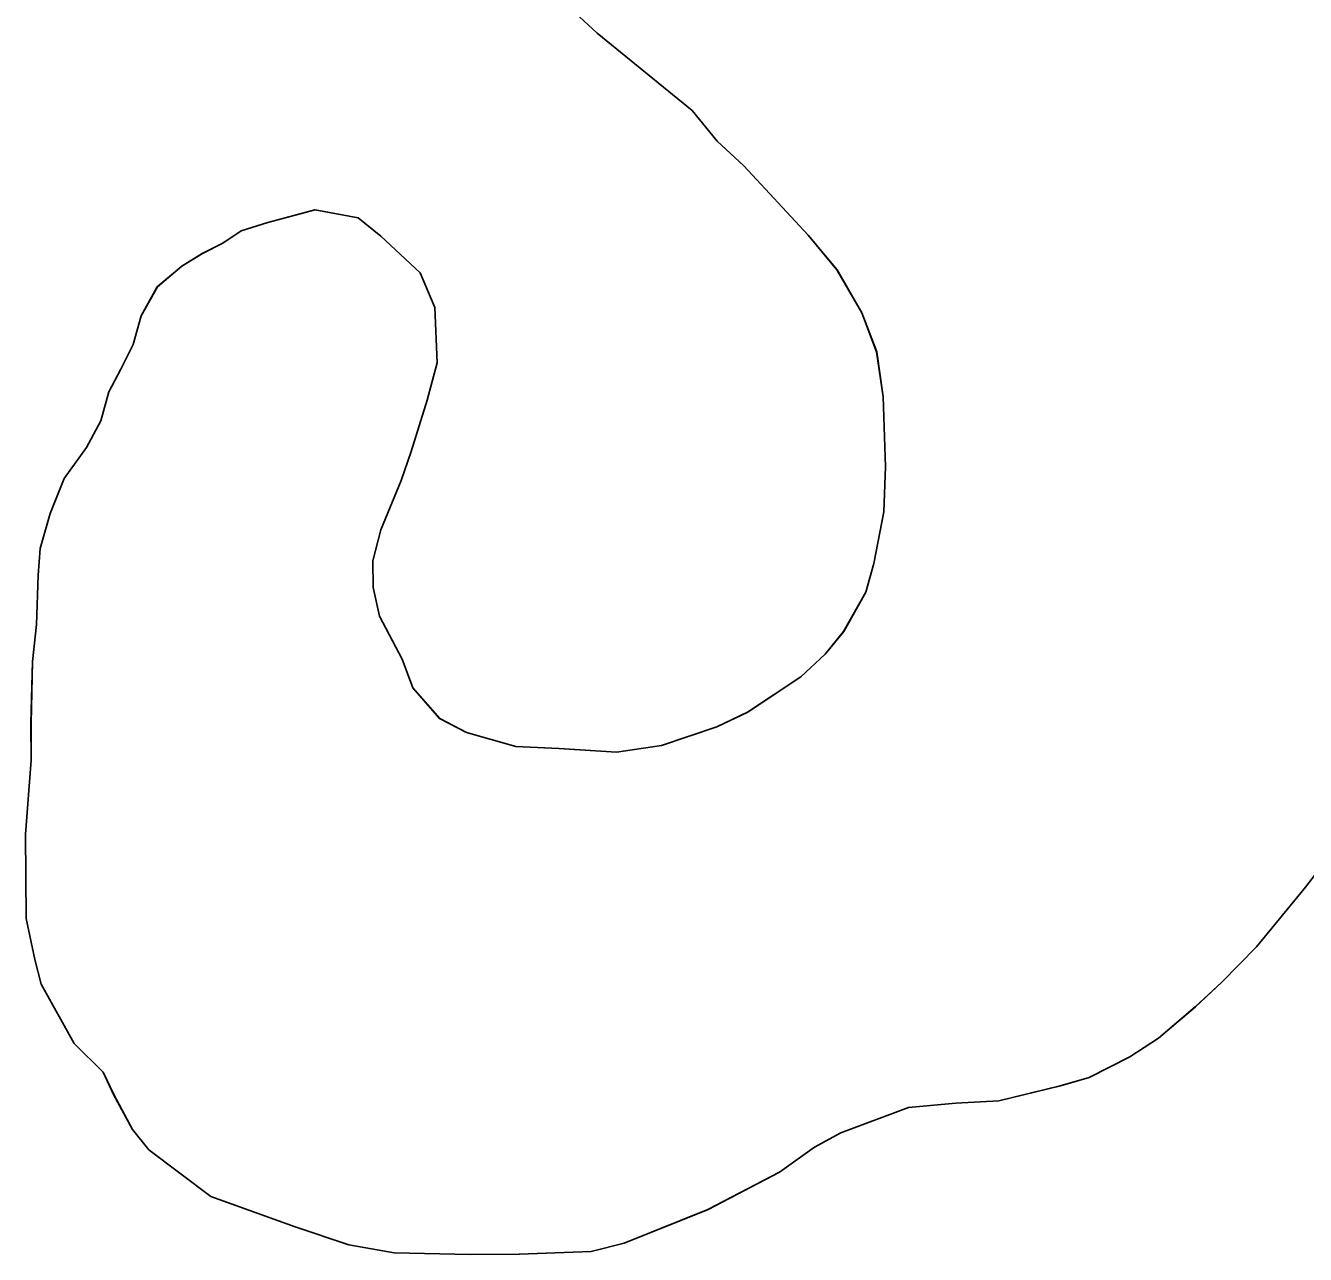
# Model space of a CAD drawing. Extents: x 3279314 to 3317160, y 734079 to 759431.
# Drawn here: x 3314495.4 to 3314677.3, y 745140.1 to 745314.7 of the extents above; entities that cross this region are included whole.
import ezdxf

# ---------------------------------------------------------------- set-up
doc = ezdxf.new("R2010")
doc.units = 0
doc.layers.add('V-SITE-VEGE', color=7, linetype='Continuous')
doc.layers.add('V-WETL-SWMP', color=7, linetype='Continuous')

msp = doc.modelspace()

# ---------------------------------------------------------------- linework, layer by layer
at = {"layer": 'V-SITE-VEGE'}
for p, q in [((3314576.62, 745313.64), (3314572.22, 745317.7)), ((3314590.13, 745302.65), (3314576.62, 745313.64)), ((3314593.66, 745298.29), (3314590.13, 745302.65)), ((3314597.48, 745294.81), (3314593.66, 745298.29)), ((3314606.6, 745284.95), (3314597.48, 745294.81)), ((3314529.82, 745286.76), (3314536.52, 745288.56)), ((3314536.52, 745288.56), (3314542.66, 745287.43)), ((3314542.66, 745287.43), (3314545.88, 745284.83)), ((3314523.42, 745283.8), (3314526.03, 745285.57)), ((3314526.03, 745285.57), (3314529.82, 745286.76)), ((3314520.51, 745282.32), (3314523.42, 745283.8)), ((3314545.88, 745284.83), (3314551.46, 745279.61)), ((3314610.72, 745280.02), (3314606.6, 745284.95)), ((3314517.6, 745280.55), (3314520.51, 745282.32)), ((3314514.12, 745277.6), (3314517.6, 745280.55)), ((3314614.26, 745273.92), (3314610.72, 745280.02)), ((3314551.46, 745279.61), (3314553.54, 745274.66)), ((3314511.81, 745273.5), (3314514.12, 745277.6)), ((3314553.54, 745274.66), (3314553.89, 745266.79)), ((3314510.67, 745269.41), (3314511.81, 745273.5)), ((3314616.35, 745268.39), (3314614.26, 745273.92)), ((3314508.94, 745265.89), (3314510.67, 745269.41)), ((3314617.26, 745261.97), (3314616.35, 745268.39)), ((3314507.22, 745262.67), (3314508.94, 745265.89)), ((3314553.89, 745266.79), (3314552.47, 745261.52)), ((3314506.08, 745258.57), (3314507.22, 745262.67)), ((3314617.62, 745252.05), (3314617.26, 745261.97)), ((3314552.47, 745261.52), (3314550.18, 745254.21)), ((3314504.06, 745254.77), (3314506.08, 745258.57)), ((3314500.88, 745250.36), (3314504.06, 745254.77)), ((3314550.18, 745254.21), (3314548.75, 745250.11)), ((3314617.38, 745245.62), (3314617.62, 745252.05)), ((3314498.87, 745245.39), (3314500.88, 745250.36)), ((3314548.75, 745250.11), (3314545.88, 745243.09)), ((3314615.97, 745238.32), (3314617.38, 745245.62)), ((3314497.45, 745240.42), (3314498.87, 745245.39)), ((3314545.88, 745243.09), (3314544.74, 745238.7)), ((3314497.18, 745236.62), (3314497.45, 745240.42)), ((3314544.74, 745238.7), (3314544.77, 745234.91)), ((3314614.83, 745234.22), (3314615.97, 745238.32)), ((3314496.94, 745229.61), (3314497.18, 745236.62)), ((3314544.77, 745234.91), (3314545.67, 745230.83)), ((3314611.66, 745228.66), (3314614.83, 745234.22)), ((3314496.39, 745224.35), (3314496.94, 745229.61)), ((3314545.67, 745230.83), (3314548.93, 745224.72)), ((3314609.05, 745225.42), (3314611.66, 745228.66)), ((3314605.57, 745222.19), (3314609.05, 745225.42)), ((3314496.16, 745215.6), (3314496.39, 745224.35)), ((3314548.93, 745224.72), (3314550.41, 745220.64)), ((3314598.02, 745217.18), (3314605.57, 745222.19)), ((3314550.41, 745220.64), (3314554.24, 745216.29)), ((3314593.65, 745215.1), (3314598.02, 745217.18)), ((3314496.19, 745210.34), (3314496.16, 745215.6)), ((3314554.24, 745216.29), (3314558.05, 745214.28)), ((3314585.79, 745212.42), (3314593.65, 745215.1)), ((3314558.05, 745214.28), (3314565.07, 745212.28)), ((3314565.07, 745212.28), (3314571.2, 745212.03)), ((3314571.2, 745212.03), (3314579.37, 745211.5)), ((3314579.37, 745211.5), (3314585.79, 745212.42)), ((3314495.39, 745199.83), (3314496.19, 745210.34)), ((3314495.48, 745187.86), (3314495.39, 745199.83)), ((3314677.29, 745192.33), (3314670.34, 745183.82)), ((3314496.68, 745182.03), (3314495.48, 745187.86)), ((3314670.34, 745183.82), (3314665.42, 745178.82)), ((3314497.58, 745178.54), (3314496.68, 745182.03)), ((3314502.31, 745170.11), (3314497.58, 745178.54)), ((3314665.42, 745178.82), (3314661.65, 745175.29)), ((3314661.65, 745175.29), (3314656.42, 745170.88)), ((3314656.42, 745170.88), (3314652.35, 745168.22)), ((3314506.42, 745166.05), (3314502.31, 745170.11)), ((3314652.35, 745168.22), (3314646.54, 745165.26)), ((3314507.91, 745162.85), (3314506.42, 745166.05)), ((3314642.46, 745164.07), (3314633.72, 745161.96)), ((3314646.54, 745165.26), (3314642.46, 745164.07)), ((3314510.57, 745157.9), (3314507.91, 745162.85)), ((3314633.72, 745161.96), (3314627.58, 745161.63)), ((3314620.88, 745161), (3314611.27, 745157.43)), ((3314627.58, 745161.63), (3314620.88, 745161)), ((3314512.92, 745155), (3314510.57, 745157.9)), ((3314611.27, 745157.43), (3314607.49, 745155.36)), ((3314521.73, 745148.35), (3314512.92, 745155)), ((3314607.49, 745155.36), (3314602.55, 745151.83)), ((3314602.55, 745151.83), (3314592.38, 745146.5)), ((3314533.72, 745144.05), (3314521.73, 745148.35)), ((3314592.38, 745146.5), (3314580.44, 745141.75)), ((3314541.33, 745141.48), (3314533.72, 745144.05)), ((3314580.44, 745141.75), (3314575.78, 745140.55)), ((3314547.76, 745140.35), (3314541.33, 745141.48)), ((3314558.56, 745140.14), (3314547.76, 745140.35)), ((3314565.57, 745140.19), (3314558.56, 745140.14)), ((3314575.78, 745140.55), (3314565.57, 745140.19))]:
    msp.add_line(p, q, dxfattribs=at)
at = {"layer": 'V-WETL-SWMP'}
for p, q in [((3314576.62, 745313.65), (3314572.21, 745317.7)), ((3314576.62, 745313.65), (3314572.21, 745317.7)), ((3314590.12, 745302.65), (3314576.62, 745313.65)), ((3314590.12, 745302.65), (3314576.62, 745313.65)), ((3314593.66, 745298.29), (3314590.12, 745302.65)), ((3314593.66, 745298.29), (3314590.12, 745302.65)), ((3314597.47, 745294.82), (3314593.66, 745298.29)), ((3314597.47, 745294.82), (3314593.66, 745298.29)), ((3314606.59, 745284.96), (3314597.47, 745294.82)), ((3314606.59, 745284.96), (3314597.47, 745294.82)), ((3314529.81, 745286.76), (3314536.51, 745288.56)), ((3314529.81, 745286.76), (3314536.51, 745288.56)), ((3314536.51, 745288.56), (3314542.65, 745287.43)), ((3314536.51, 745288.56), (3314542.65, 745287.43)), ((3314542.65, 745287.43), (3314545.88, 745284.83)), ((3314542.65, 745287.43), (3314545.88, 745284.83)), ((3314523.41, 745283.8), (3314526.03, 745285.57)), ((3314523.41, 745283.8), (3314526.03, 745285.57)), ((3314526.03, 745285.57), (3314529.81, 745286.76)), ((3314526.03, 745285.57), (3314529.81, 745286.76)), ((3314520.5, 745282.32), (3314523.41, 745283.8)), ((3314520.5, 745282.32), (3314523.41, 745283.8)), ((3314545.88, 745284.83), (3314551.46, 745279.61)), ((3314545.88, 745284.83), (3314551.46, 745279.61)), ((3314610.71, 745280.02), (3314606.59, 745284.96)), ((3314610.71, 745280.02), (3314606.59, 745284.96)), ((3314517.6, 745280.55), (3314520.5, 745282.32)), ((3314517.6, 745280.55), (3314520.5, 745282.32)), ((3314514.11, 745277.6), (3314517.6, 745280.55)), ((3314514.11, 745277.6), (3314517.6, 745280.55)), ((3314614.26, 745273.92), (3314610.71, 745280.02)), ((3314614.26, 745273.92), (3314610.71, 745280.02)), ((3314551.46, 745279.61), (3314553.54, 745274.66)), ((3314551.46, 745279.61), (3314553.54, 745274.66)), ((3314511.81, 745273.5), (3314514.11, 745277.6)), ((3314511.81, 745273.5), (3314514.11, 745277.6)), ((3314553.54, 745274.66), (3314553.89, 745266.79)), ((3314553.54, 745274.66), (3314553.89, 745266.79)), ((3314510.67, 745269.41), (3314511.81, 745273.5)), ((3314510.67, 745269.41), (3314511.81, 745273.5)), ((3314616.34, 745268.39), (3314614.26, 745273.92)), ((3314616.34, 745268.39), (3314614.26, 745273.92)), ((3314508.94, 745265.89), (3314510.67, 745269.41)), ((3314508.94, 745265.89), (3314510.67, 745269.41)), ((3314617.26, 745261.97), (3314616.34, 745268.39)), ((3314617.26, 745261.97), (3314616.34, 745268.39)), ((3314507.21, 745262.67), (3314508.94, 745265.89)), ((3314507.21, 745262.67), (3314508.94, 745265.89)), ((3314553.89, 745266.79), (3314552.46, 745261.52)), ((3314553.89, 745266.79), (3314552.46, 745261.52)), ((3314506.07, 745258.57), (3314507.21, 745262.67)), ((3314506.07, 745258.57), (3314507.21, 745262.67)), ((3314617.62, 745252.05), (3314617.26, 745261.97)), ((3314617.62, 745252.05), (3314617.26, 745261.97)), ((3314552.46, 745261.52), (3314550.18, 745254.21)), ((3314552.46, 745261.52), (3314550.18, 745254.21)), ((3314504.06, 745254.77), (3314506.07, 745258.57)), ((3314504.06, 745254.77), (3314506.07, 745258.57)), ((3314500.88, 745250.37), (3314504.06, 745254.77)), ((3314500.88, 745250.37), (3314504.06, 745254.77)), ((3314550.18, 745254.21), (3314548.75, 745250.11)), ((3314550.18, 745254.21), (3314548.75, 745250.11)), ((3314617.37, 745245.63), (3314617.62, 745252.05)), ((3314617.37, 745245.63), (3314617.62, 745252.05)), ((3314498.87, 745245.39), (3314500.88, 745250.37)), ((3314498.87, 745245.39), (3314500.88, 745250.37)), ((3314548.75, 745250.11), (3314545.88, 745243.09)), ((3314548.75, 745250.11), (3314545.88, 745243.09)), ((3314615.96, 745238.32), (3314617.37, 745245.63)), ((3314615.96, 745238.32), (3314617.37, 745245.63)), ((3314497.44, 745240.42), (3314498.87, 745245.39)), ((3314497.44, 745240.42), (3314498.87, 745245.39)), ((3314545.88, 745243.09), (3314544.74, 745238.7)), ((3314545.88, 745243.09), (3314544.74, 745238.7)), ((3314497.18, 745236.62), (3314497.44, 745240.42)), ((3314497.18, 745236.62), (3314497.44, 745240.42)), ((3314544.74, 745238.7), (3314544.77, 745234.91)), ((3314544.74, 745238.7), (3314544.77, 745234.91)), ((3314614.82, 745234.22), (3314615.96, 745238.32)), ((3314614.82, 745234.22), (3314615.96, 745238.32)), ((3314496.93, 745229.61), (3314497.18, 745236.62)), ((3314496.93, 745229.61), (3314497.18, 745236.62)), ((3314544.77, 745234.91), (3314545.67, 745230.83)), ((3314544.77, 745234.91), (3314545.67, 745230.83)), ((3314611.65, 745228.66), (3314614.82, 745234.22)), ((3314611.65, 745228.66), (3314614.82, 745234.22)), ((3314496.38, 745224.36), (3314496.93, 745229.61)), ((3314496.38, 745224.36), (3314496.93, 745229.61)), ((3314545.67, 745230.83), (3314548.92, 745224.72)), ((3314545.67, 745230.83), (3314548.92, 745224.72)), ((3314609.05, 745225.43), (3314611.65, 745228.66)), ((3314609.05, 745225.43), (3314611.65, 745228.66)), ((3314605.57, 745222.19), (3314609.05, 745225.43)), ((3314605.57, 745222.19), (3314609.05, 745225.43)), ((3314496.15, 745215.6), (3314496.38, 745224.36)), ((3314496.15, 745215.6), (3314496.38, 745224.36)), ((3314548.92, 745224.72), (3314550.41, 745220.64)), ((3314548.92, 745224.72), (3314550.41, 745220.64)), ((3314598.01, 745217.18), (3314605.57, 745222.19)), ((3314598.01, 745217.18), (3314605.57, 745222.19)), ((3314550.41, 745220.64), (3314554.23, 745216.29)), ((3314550.41, 745220.64), (3314554.23, 745216.29)), ((3314593.65, 745215.11), (3314598.01, 745217.18)), ((3314593.65, 745215.11), (3314598.01, 745217.18)), ((3314496.19, 745210.35), (3314496.15, 745215.6)), ((3314496.19, 745210.35), (3314496.15, 745215.6)), ((3314554.23, 745216.29), (3314558.04, 745214.28)), ((3314554.23, 745216.29), (3314558.04, 745214.28)), ((3314585.78, 745212.42), (3314593.65, 745215.11)), ((3314585.78, 745212.42), (3314593.65, 745215.11)), ((3314558.04, 745214.28), (3314565.06, 745212.28)), ((3314558.04, 745214.28), (3314565.06, 745212.28)), ((3314565.06, 745212.28), (3314571.19, 745212.03)), ((3314565.06, 745212.28), (3314571.19, 745212.03)), ((3314571.19, 745212.03), (3314579.37, 745211.5)), ((3314571.19, 745212.03), (3314579.37, 745211.5)), ((3314579.37, 745211.5), (3314585.78, 745212.42)), ((3314579.37, 745211.5), (3314585.78, 745212.42)), ((3314495.39, 745199.83), (3314496.19, 745210.35)), ((3314495.39, 745199.83), (3314496.19, 745210.35)), ((3314495.47, 745187.86), (3314495.39, 745199.83)), ((3314495.47, 745187.86), (3314495.39, 745199.83)), ((3314680.47, 745196.44), (3314677.28, 745192.33)), ((3314680.47, 745196.44), (3314677.28, 745192.33)), ((3314677.28, 745192.33), (3314670.34, 745183.82)), ((3314677.28, 745192.33), (3314670.34, 745183.82)), ((3314496.68, 745182.04), (3314495.47, 745187.86)), ((3314496.68, 745182.04), (3314495.47, 745187.86)), ((3314670.34, 745183.82), (3314665.41, 745178.82)), ((3314670.34, 745183.82), (3314665.41, 745178.82)), ((3314497.58, 745178.54), (3314496.68, 745182.04)), ((3314497.58, 745178.54), (3314496.68, 745182.04)), ((3314502.31, 745170.11), (3314497.58, 745178.54)), ((3314502.31, 745170.11), (3314497.58, 745178.54)), ((3314665.41, 745178.82), (3314661.64, 745175.29)), ((3314665.41, 745178.82), (3314661.64, 745175.29)), ((3314661.64, 745175.29), (3314656.42, 745170.88)), ((3314661.64, 745175.29), (3314656.42, 745170.88)), ((3314656.42, 745170.88), (3314652.35, 745168.22)), ((3314656.42, 745170.88), (3314652.35, 745168.22)), ((3314506.42, 745166.05), (3314502.31, 745170.11)), ((3314506.42, 745166.05), (3314502.31, 745170.11)), ((3314652.35, 745168.22), (3314646.53, 745165.27)), ((3314652.35, 745168.22), (3314646.53, 745165.27)), ((3314507.9, 745162.85), (3314506.42, 745166.05)), ((3314507.9, 745162.85), (3314506.42, 745166.05)), ((3314642.45, 745164.07), (3314633.71, 745161.97)), ((3314642.45, 745164.07), (3314633.71, 745161.97)), ((3314646.53, 745165.27), (3314642.45, 745164.07)), ((3314646.53, 745165.27), (3314642.45, 745164.07)), ((3314510.56, 745157.9), (3314507.9, 745162.85)), ((3314510.56, 745157.9), (3314507.9, 745162.85)), ((3314633.71, 745161.97), (3314627.58, 745161.63)), ((3314633.71, 745161.97), (3314627.58, 745161.63)), ((3314620.87, 745161), (3314611.27, 745157.43)), ((3314620.87, 745161), (3314611.27, 745157.43)), ((3314627.58, 745161.63), (3314620.87, 745161)), ((3314627.58, 745161.63), (3314620.87, 745161)), ((3314512.92, 745155), (3314510.56, 745157.9)), ((3314512.92, 745155), (3314510.56, 745157.9)), ((3314611.27, 745157.43), (3314607.49, 745155.36)), ((3314611.27, 745157.43), (3314607.49, 745155.36)), ((3314521.72, 745148.35), (3314512.92, 745155)), ((3314521.72, 745148.35), (3314512.92, 745155)), ((3314607.49, 745155.36), (3314602.55, 745151.83)), ((3314607.49, 745155.36), (3314602.55, 745151.83)), ((3314602.55, 745151.83), (3314592.37, 745146.5)), ((3314602.55, 745151.83), (3314592.37, 745146.5)), ((3314533.72, 745144.05), (3314521.72, 745148.35)), ((3314533.72, 745144.05), (3314521.72, 745148.35)), ((3314592.37, 745146.5), (3314580.44, 745141.75)), ((3314592.37, 745146.5), (3314580.44, 745141.75)), ((3314541.32, 745141.48), (3314533.72, 745144.05)), ((3314541.32, 745141.48), (3314533.72, 745144.05)), ((3314580.44, 745141.75), (3314575.77, 745140.55)), ((3314580.44, 745141.75), (3314575.77, 745140.55)), ((3314547.75, 745140.36), (3314541.32, 745141.48)), ((3314547.75, 745140.36), (3314541.32, 745141.48)), ((3314558.56, 745140.14), (3314547.75, 745140.36)), ((3314558.56, 745140.14), (3314547.75, 745140.36)), ((3314565.56, 745140.19), (3314558.56, 745140.14)), ((3314565.56, 745140.19), (3314558.56, 745140.14)), ((3314575.77, 745140.55), (3314565.56, 745140.19)), ((3314575.77, 745140.55), (3314565.56, 745140.19))]:
    msp.add_line(p, q, dxfattribs=at)

doc.saveas('drawing.dxf')
